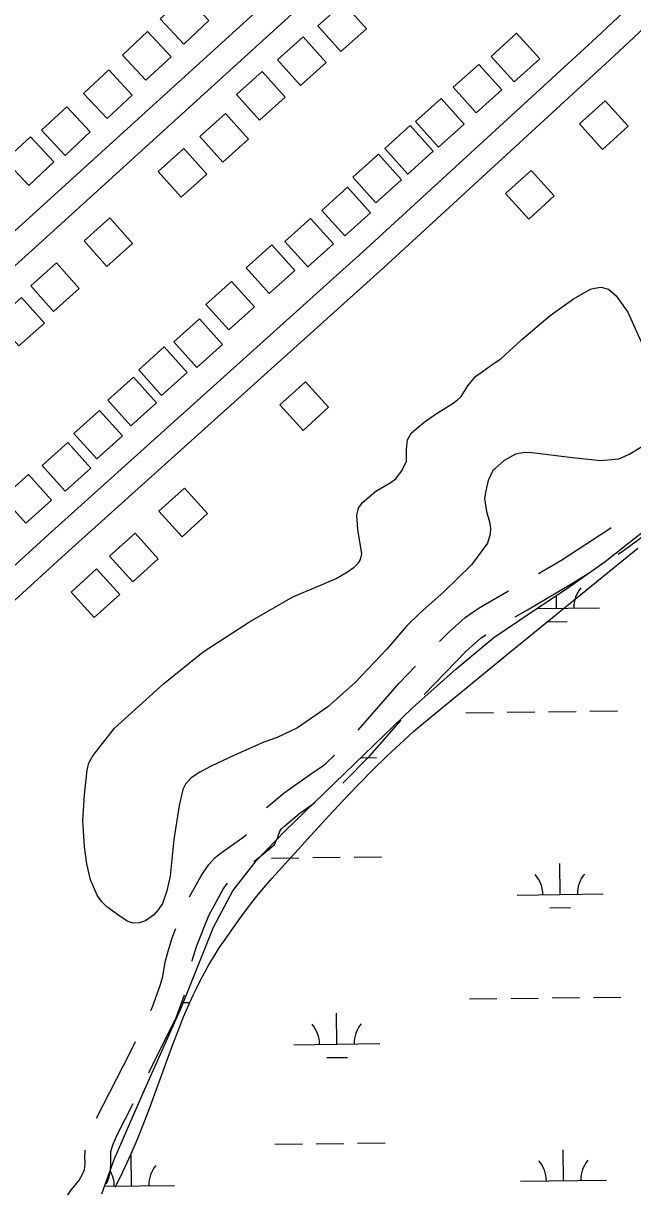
# Model space of a CAD drawing. Extents: x 3704301 to 3742427, y 506229 to 532009.
# Drawn here: x 3737358 to 3738066, y 514862 to 516214 of the extents above; entities that cross this region are included whole.
import ezdxf

# ---------------------------------------------------------------- set-up
doc = ezdxf.new("R2010")
doc.units = 0
for name, color, linetype in [('V-BLDG-OTLN', 7, 'Continuous'), ('V-ROAD-CNTR', 7, 'Continuous'), ('V-SITE-VEGE', 7, 'Continuous'), ('V-TOPO-SHOR', 7, 'Continuous'), ('V-WETL-SWMP', 7, 'Continuous')]:
    doc.layers.add(name, color=color, linetype=linetype)

msp = doc.modelspace()

# ---------------------------------------------------------------- linework, layer by layer
at = {"layer": 'V-BLDG-OTLN'}
for points in [[(3737544.4, 516190.2), (3737573.7, 516217.5), (3737546.4, 516246.8), (3737517.1, 516219.5)], [(3737730.1, 516237.8), (3737700.3, 516211.2), (3737727, 516181.4), (3737756.8, 516208)], [(3737500.6, 516148.2), (3737529.9, 516175.5), (3737502.5, 516204.7), (3737473.3, 516177.4)], [(3737683.3, 516198.5), (3737653.5, 516171.8), (3737680.2, 516142), (3737710, 516168.7)], [(3737928.3, 516146.2), (3737958, 516173), (3737931.2, 516202.7), (3737901.5, 516175.9)], [(3737455.4, 516103.6), (3737484.6, 516130.9), (3737457.3, 516160.1), (3737428.1, 516132.8)], [(3737635.7, 516158.2), (3737605.9, 516131.5), (3737632.5, 516101.7), (3737662.3, 516128.4)], [(3737884.2, 516110.2), (3737913.9, 516136.9), (3737887.1, 516166.6), (3737857.4, 516139.9)], [(3737406.6, 516060.7), (3737435.8, 516088), (3737408.5, 516117.2), (3737379.3, 516089.9)], [(3737840.5, 516070.4), (3737870.2, 516097.2), (3737843.4, 516126.9), (3737813.7, 516100.2)], [(3738033.9, 516124.3), (3738004.3, 516097.4), (3738031.1, 516067.8), (3738060.8, 516094.7)], [(3737593.1, 516109.3), (3737563.3, 516082.6), (3737590, 516052.8), (3737619.8, 516079.5)], [(3737804.7, 516039), (3737834.4, 516065.7), (3737807.6, 516095.4), (3737777.9, 516068.7)], [(3737364.4, 516025.9), (3737393.6, 516053.2), (3737366.3, 516082.4), (3737337.1, 516055.1)], [(3737544.4, 516068.8), (3737514.6, 516042.1), (3737541.3, 516012.3), (3737571.1, 516039)], [(3737767.8, 516005.7), (3737797.5, 516032.5), (3737770.7, 516062.2), (3737741, 516035.4)], [(3737947.9, 516043.2), (3737918.3, 516016.4), (3737945.2, 515986.7), (3737974.8, 516013.6)], [(3737731.6, 515967.2), (3737761.4, 515994), (3737734.6, 516023.7), (3737704.9, 515996.9)], [(3737458.5, 515988), (3737428.7, 515961.3), (3737455.3, 515931.5), (3737485.1, 515958.2)], [(3737688.6, 515931.1), (3737718.3, 515957.9), (3737691.6, 515987.6), (3737661.8, 515960.8)], [(3737643.7, 515900.3), (3737673.5, 515927.1), (3737646.7, 515956.8), (3737617, 515930)], [(3737396.5, 515935.8), (3737366.7, 515909.1), (3737393.3, 515879.3), (3737423.1, 515906)], [(3737597, 515857.8), (3737626.7, 515884.6), (3737600, 515914.3), (3737570.3, 515887.6)], [(3737356.1, 515895.7), (3737326.3, 515869), (3737353, 515839.2), (3737382.8, 515865.9)], [(3737559.6, 515814.2), (3737589.4, 515841), (3737562.6, 515870.7), (3737532.9, 515843.9)], [(3737518.8, 515781.6), (3737548.6, 515808.4), (3737521.8, 515838.1), (3737492.1, 515811.4)], [(3737483.1, 515746.5), (3737512.9, 515773.3), (3737486.1, 515803), (3737456.4, 515776.2)], [(3737685.8, 515797.6), (3737656.2, 515770.7), (3737683.1, 515741.1), (3737712.7, 515768)], [(3737443.6, 515707.9), (3737473.4, 515734.7), (3737446.6, 515764.4), (3737416.9, 515737.6)], [(3737406.8, 515670.5), (3737436.5, 515697.3), (3737409.8, 515727), (3737380, 515700.2)], [(3737361.1, 515633.2), (3737390.8, 515660), (3737364.1, 515689.7), (3737334.3, 515662.9)], [(3737545.4, 515673.9), (3737515.7, 515647.1), (3737542.6, 515617.4), (3737572.2, 515644.3)], [(3737488, 515621.5), (3737458.4, 515594.7), (3737485.3, 515565), (3737514.9, 515591.9)], [(3737443.2, 515580), (3737413.6, 515553.2), (3737440.5, 515523.5), (3737470.1, 515550.4)]]:
    msp.add_lwpolyline(points, close=True, dxfattribs=at)
at = {"layer": 'V-ROAD-CNTR'}
for points in [[(3737891.1, 516467.9), (3737841.4, 516421.8), (3737356.2, 515980.3), (3737110.5, 515758.1), (3736995.3, 515652.2), (3736895.9, 515561.6), (3736823.4, 515494.5), (3736737.1, 515412.3)], [(3737911.4, 516445.8), (3737861.6, 516399.7), (3737376.4, 515958.1), (3737130.7, 515735.9), (3737015.6, 515630.1), (3736916.2, 515539.5), (3736843.9, 515472.6), (3736753.8, 515386.8)], [(3736882.2, 515173.7), (3736949.3, 515219.1), (3736991.1, 515258), (3737386.8, 515619.5), (3737756.4, 515952.1), (3738023.8, 516198), (3738080.6, 516251.3)], [(3737118.4, 515333.7), (3737406.9, 515597.3), (3737776.6, 515929.9), (3738044.2, 516176.1), (3738096.9, 516225.5)], [(3738049, 515597.3), (3738055.4, 515601.4), (3738075.3, 515616.2), (3738087.8, 515628.2), (3738104.4, 515644.7), (3738122.6, 515664.5)], [(3737956.4, 515574.7), (3737982.5, 515590), (3738038.3, 515626.1), (3738041, 515628.1)], [(3737929.6, 515524.4), (3737943.8, 515532.6), (3737998.2, 515564.5), (3738015.4, 515575.6)], [(3737841.7, 515495.7), (3737852.3, 515506.5), (3737871.5, 515523.6), (3737887.7, 515534.9), (3737921.9, 515554.6)], [(3737823.7, 515434.2), (3737873, 515484.7), (3737890.1, 515500), (3737895.4, 515503.6)], [(3737747.1, 515392.6), (3737794.6, 515447.3), (3737813.8, 515467.1)], [(3737729.1, 515331), (3737729.5, 515331.4), (3737760.8, 515362.6), (3737797, 515404.4)], [(3737640.5, 515302.6), (3737642.1, 515304), (3737661.3, 515319.8), (3737691.7, 515341.3), (3737706, 515351.2), (3737709.8, 515354.1), (3737719.5, 515363.7)], [(3737625.8, 515240.1), (3737631.1, 515243.8), (3737644.1, 515254.5), (3737650, 515259.8), (3737653.8, 515268.2), (3737656.1, 515275.3), (3737658.1, 515278), (3737661.7, 515281.3), (3737679.5, 515296), (3737696.5, 515308)], [(3737551.3, 515198.7), (3737564.6, 515223.2), (3737573.5, 515236.3), (3737581, 515244.6), (3737585, 515247.8), (3737592.1, 515253.2), (3737613, 515267.7), (3737617.3, 515271.3)], [(3737554.2, 515124.1), (3737554.3, 515124.7), (3737559.4, 515141.1), (3737573.7, 515177), (3737590.2, 515207.6), (3737595.2, 515214.8)], [(3737506.1, 515066.7), (3737508.2, 515071.1), (3737517.2, 515095.9), (3737520.1, 515106.2), (3737522.9, 515122.8), (3737525.4, 515132.9), (3737531.1, 515151.1), (3737535.4, 515162)], [(3737503.8, 514994.2), (3737508.7, 515003.8), (3737535.9, 515059.3), (3737545.2, 515085.1)], [(3737443.3, 514941.6), (3737481.9, 515017.2), (3737488.5, 515030.8)], [(3737454.9, 514865.2), (3737455.3, 514866), (3737457.9, 514873.4), (3737459.5, 514880.1), (3737459.9, 514890.1), (3737459.7, 514895.8), (3737459.8, 514903), (3737462.5, 514911.5), (3737467.2, 514922.4), (3737485.7, 514958.6)], [(3737384.8, 514818.7), (3737399.6, 514836.7), (3737406.2, 514847.2), (3737414.2, 514858.6), (3737422.7, 514868.9), (3737427.8, 514878.2), (3737429.1, 514881.8), (3737429.6, 514884.1), (3737429.8, 514890.4), (3737429.7, 514895.6), (3737429.8, 514904.3)]]:
    msp.add_lwpolyline(points, dxfattribs=at)
at = {"layer": 'V-SITE-VEGE'}
for p, q in [((3737923, 515482.9), (3738071.9, 515604)), ((3737836.4, 515412.1), (3737923, 515482.9)), ((3737811.5, 515390.9), (3737823.4, 515401.3)), ((3737823.4, 515401.3), (3737836.4, 515412.1)), ((3737800.5, 515381.1), (3737811.5, 515390.9)), ((3737790.3, 515371.6), (3737800.5, 515381.1)), ((3737763.5, 515345.7), (3737780.9, 515362.7)), ((3737780.9, 515362.7), (3737790.3, 515371.6)), ((3737748.5, 515330.5), (3737763.5, 515345.7)), ((3737735.5, 515317), (3737748.5, 515330.5)), ((3737713, 515293.1), (3737735.5, 515317)), ((3737696.4, 515275), (3737713, 515293.1)), ((3737646.7, 515220.2), (3737696.4, 515275)), ((3737633.1, 515204.3), (3737639.3, 515211.8)), ((3737639.3, 515211.8), (3737646.7, 515220.2)), ((3737618.6, 515185.7), (3737627.7, 515197.6)), ((3737627.7, 515197.6), (3737633.1, 515204.3)), ((3737611.9, 515176.7), (3737618.6, 515185.7)), ((3737602.2, 515163.1), (3737611.9, 515176.7)), ((3737592.5, 515149.4), (3737602.2, 515163.1)), ((3737585.8, 515139.6), (3737592.5, 515149.4)), ((3737574.1, 515120.5), (3737579.7, 515130)), ((3737579.7, 515130), (3737585.8, 515139.6)), ((3737568.9, 515111.2), (3737574.1, 515120.5)), ((3737559.6, 515093.2), (3737564.1, 515102.1)), ((3737564.1, 515102.1), (3737568.9, 515111.2)), ((3737555.4, 515084.5), (3737559.6, 515093.2)), ((3737544.3, 515059.2), (3737551.5, 515075.9)), ((3737551.5, 515075.9), (3737555.4, 515084.5)), ((3737537.9, 515043.3), (3737544.3, 515059.2)), ((3737532.1, 515028.3), (3737537.9, 515043.3)), ((3737521.6, 514999.9), (3737532.1, 515028.3)), ((3737504.6, 514953), (3737521.6, 514999.9)), ((3737497.3, 514933.9), (3737504.6, 514953)), ((3737490.7, 514917.2), (3737497.3, 514933.9)), ((3737484.6, 514902.7), (3737490.7, 514917.2)), ((3737478.9, 514890.1), (3737484.6, 514902.7)), ((3737473.8, 514879.1), (3737478.9, 514890.1)), ((3737469.1, 514869.6), (3737473.8, 514879.1)), ((3737464.8, 514861.3), (3737469.1, 514869.6))]:
    msp.add_line(p, q, dxfattribs=at)
at = {"layer": 'V-TOPO-SHOR'}
for points in [[(3737913, 515824.4), (3737937.2, 515846.9), (3737970, 515874.5), (3737997.2, 515894.2), (3738017.1, 515905.3), (3738021.5, 515906.4), (3738029.3, 515907.5), (3738037.7, 515905.2), (3738046.7, 515897.5), (3738060.3, 515878.6), (3738077.2, 515840.7)], [(3737803.3, 515705.1), (3737803.1, 515719.3), (3737804.3, 515730.1), (3737809.1, 515738.1), (3737823.6, 515750.6), (3737838.1, 515760.7), (3737856.1, 515771.8), (3737862.4, 515776.8), (3737866.7, 515780.4), (3737874.4, 515792.8), (3737883.5, 515803.7), (3737903.8, 515818.3), (3737913, 515824.4)], [(3738077.4, 515722.4), (3738062.8, 515713.3), (3738049.7, 515707.6), (3738029.1, 515705.8), (3737996.1, 515709.1), (3737948.9, 515715.1), (3737940.6, 515715.4), (3737929.8, 515713.3), (3737916.7, 515706.2), (3737903.6, 515694.6), (3737898, 515682.8), (3737895.2, 515670.9), (3737893.9, 515662.1), (3737896.2, 515646.9), (3737899.8, 515634.7), (3737901, 515627.3), (3737900.6, 515620.5), (3737897.3, 515610.1), (3737878.7, 515584.7), (3737846.8, 515553.7), (3737818.8, 515528.7), (3737803.4, 515513.6), (3737780.3, 515486.7), (3737743.7, 515448.2), (3737711.9, 515419.7), (3737676.5, 515395.5), (3737653.1, 515384.2), (3737637.5, 515378.6), (3737603.4, 515363.7), (3737576.2, 515350.9), (3737563.1, 515343.8), (3737552.9, 515337.2), (3737546.6, 515329.8), (3737543.3, 515323.8), (3737539.2, 515305.1), (3737533.1, 515265.7), (3737528.5, 515222.9), (3737524.8, 515205.7), (3737519.7, 515191.3), (3737514.9, 515183.9), (3737509.2, 515177.4), (3737500, 515170.9), (3737493.1, 515168.8), (3737485.8, 515168.1), (3737478.9, 515170.5), (3737468.9, 515177.2), (3737455, 515187.2), (3737449, 515193.5), (3737443.9, 515200.8), (3737436.3, 515218.8), (3737432, 515237.3), (3737429.2, 515256.9), (3737427.1, 515287.8), (3737429, 515317.3), (3737432.4, 515346.3), (3737434.2, 515354.7), (3737439, 515362.6), (3737463.9, 515395), (3737520.9, 515446.6), (3737566.9, 515483.8), (3737620.7, 515518.6), (3737671.2, 515547.5), (3737702.4, 515560.9), (3737721.4, 515569.1), (3737734.5, 515576.7), (3737742.3, 515582.2), (3737747.6, 515587.2), (3737749.9, 515591.2), (3737751.3, 515597.6), (3737746.8, 515626), (3737745.6, 515642.7), (3737747.4, 515650.5), (3737751.7, 515657), (3737767.6, 515670.5), (3737784.1, 515680.2), (3737790.9, 515684.7), (3737797.6, 515693.7), (3737803.3, 515705.1)]]:
    msp.add_lwpolyline(points, dxfattribs=at)
at = {"layer": 'V-WETL-SWMP'}
for p, q in [((3738034.2, 515588.6), (3738081.8, 515626.3)), ((3737990.1, 515557.6), (3738034.2, 515588.6)), ((3737948.7, 515530.1), (3737990.1, 515557.6)), ((3737977.6, 515534.2), (3737977.4, 515549.2)), ((3737954.5, 515534), (3738027.6, 515534.9)), ((3737904.6, 515500.5), (3737948.7, 515530.1)), ((3737965.8, 515518.7), (3737989.8, 515519)), ((3737860.6, 515463.6), (3737904.6, 515500.5)), ((3737810.2, 515418.7), (3737860.6, 515463.6)), ((3737743, 515353.3), (3737810.2, 515418.7)), ((3737872.2, 515412.9), (3737904.2, 515413.3)), ((3737920.2, 515413.5), (3737952.2, 515413.9)), ((3737968.2, 515414), (3738000.2, 515414.4)), ((3738016.2, 515414.6), (3738048.2, 515415)), ((3737750.5, 515360.6), (3737768.3, 515360.9)), ((3737662.2, 515275.5), (3737743, 515353.3)), ((3737629, 515241), (3737662.2, 515275.5)), ((3737601.5, 515205.9), (3737629, 515241)), ((3737646.3, 515243.9), (3737678.3, 515244.3)), ((3737694.3, 515244.5), (3737726.3, 515244.9)), ((3737742.3, 515245.1), (3737774.3, 515245.5)), ((3737981.7, 515201.6), (3737981.2, 515237.6)), ((3737579.2, 515163.6), (3737601.5, 515205.9)), ((3737931.7, 515201), (3738031.7, 515202.2)), ((3737969.8, 515186), (3737993.8, 515186.3)), ((3737542, 515070.7), (3737579.2, 515163.6)), ((3737544.2, 515076.2), (3737550.4, 515076.2)), ((3737876.3, 515080.2), (3737908.3, 515080.6)), ((3737924.3, 515080.8), (3737956.3, 515081.2)), ((3737972.3, 515081.4), (3738004.3, 515081.8)), ((3738020.3, 515082), (3738052.3, 515082.4)), ((3737496.3, 514968.2), (3737542, 515070.7)), ((3737722.3, 515027.6), (3737721.9, 515063.6)), ((3737672.3, 515027), (3737772.3, 515028.2)), ((3737710.5, 515012), (3737734.5, 515012.3)), ((3737463.8, 514893.4), (3737496.3, 514968.2)), ((3737746.3, 514912.4), (3737778.3, 514912.8)), ((3737650.3, 514911.3), (3737682.3, 514911.7)), ((3737698.3, 514911.9), (3737730.3, 514912.3)), ((3737985.7, 514868.9), (3737985.3, 514904.9)), ((3737449.4, 514853.5), (3737463.8, 514893.4)), ((3737483.9, 514862.8), (3737483.4, 514898.8)), ((3737452.6, 514862.4), (3737533.8, 514863.4)), ((3737935.7, 514868.3), (3738035.7, 514869.6))]:
    msp.add_line(p, q, dxfattribs=at)
for centre, start, end in [((3738032.8, 515535.4), 139.9282, 181.4719), ((3737922.3, 515534), 359.9282, 3.1245), ((3737926.4, 515201.4), 359.9282, 41.4719), ((3738036.9, 515202.7), 139.9282, 181.4719), ((3737667.1, 515027.4), 359.9282, 41.4719), ((3737777.6, 515028.7), 139.9282, 181.4719), ((3737539.1, 514864), 139.9282, 181.4719), ((3737930.5, 514868.7), 359.9282, 41.4719), ((3738041, 514870.1), 139.9282, 181.4719), ((3737428.6, 514862.6), 359.9282, 30.1724)]:
    msp.add_arc(centre, 35.2, start, end, dxfattribs=at)

doc.saveas('drawing.dxf')
